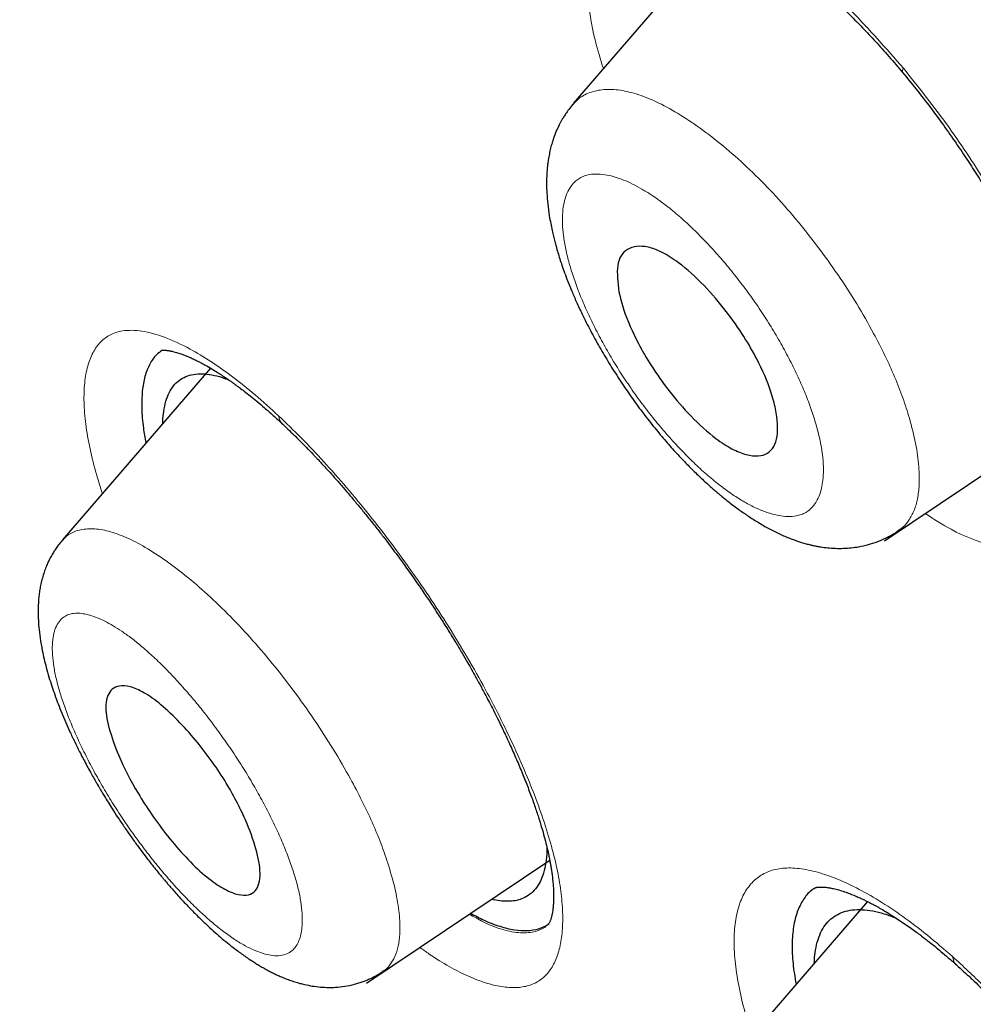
# Model space of a CAD drawing. Header units: millimetres. Extents: x 8 to 428, y 12 to 633.
# Tile 73 of 656: x 347 to 354, y 184 to 191. Entities that reach past the tile are written whole.
import ezdxf

# ---------------------------------------------------------------- set-up
doc = ezdxf.new("R2010")
doc.units = ezdxf.units.MM

msp = doc.modelspace()

# ---------------------------------------------------------------- linework, layer by layer
at = {"color": 7, "linetype": 'Continuous', "lineweight": 30}
for p, q in [((352.4255, 191.5208), (351.3716, 190.2983)), ((348.7283, 188.3716), (347.6507, 187.1216)), ((353.637, 187.1132), (354.9578, 188.0005)), ((349.8656, 183.8936), (351.1994, 184.7897)), ((353.5126, 184.4883), (352.4274, 183.2296)), ((353.2168, 184.3296), (353.2134, 184.3252))]:
    msp.add_line(p, q, dxfattribs=at)
at = {"color": 8, "linetype": 'Continuous', "lineweight": 0}
for centre, radius, start, end in [((353.8023, 190.535), 0.0337, 144.00571, 206.39122), ((349.3305, 188.0386), 0.1064, 187.67398, 225.87596), ((354.227, 184.0935), 0.0934, 184.16963, 225.92415)]:
    msp.add_arc(centre, radius, start, end, dxfattribs=at)
at = {"color": 7, "linetype": 'Continuous', "lineweight": 30}
for points, knots in [([(417.6766, 128.7948), (417.7806, 129.4811), (417.9876, 130.8469), (417.9966, 133.1271), (417.8554, 135.5008), (417.5761, 137.9598), (417.1567, 140.7382), (416.5718, 143.8502), (415.8134, 147.2951), (414.8705, 151.2028), (413.7487, 155.5681), (412.5272, 160.3679), (411.2402, 165.2199), (409.8014, 170.1842), (408.4069, 174.4418), (407.1285, 177.944), (406.0527, 180.6406), (404.8278, 183.4145), (403.4127, 186.2721), (401.8581, 189.0438), (400.1715, 191.6963), (398.3909, 194.1861), (396.428, 196.609), (394.3524, 198.9161), (392.2226, 201.0994), (389.7096, 203.5054), (386.8115, 206.0842), (383.5396, 208.7827), (380.2767, 211.3065), (377.031, 213.6727), (373.8111, 215.871), (370.6295, 217.9002), (367.4941, 219.78), (364.3962, 221.5689), (361.3096, 223.3457), (358.2319, 225.0507), (355.1791, 226.6265), (352.1771, 228.0234), (349.2495, 229.2215), (346.4081, 230.2219), (343.6678, 230.99), (341.3537, 231.4221), (339.4535, 231.565), (337.932, 231.4903), (336.5582, 231.1733), (335.3954, 230.5551), (334.4969, 229.6107), (333.8146, 228.3247), (333.3637, 226.7673), (333.2488, 225.5146), (333.1942, 224.9183)], [0, 0, 0, 0, 0.019898, 0.0396, 0.059165, 0.078622, 0.098013, 0.123341, 0.148581, 0.173731, 0.20787, 0.241963, 0.276212, 0.310625, 0.34521, 0.362609, 0.380135, 0.397811, 0.415673, 0.433756, 0.448997, 0.464412, 0.479837, 0.495071, 0.510122, 0.52503, 0.54719, 0.569189, 0.591089, 0.61295, 0.634797, 0.656567, 0.678195, 0.699628, 0.72106, 0.742688, 0.76446, 0.786303, 0.808169, 0.830066, 0.852064, 0.874225, 0.889133, 0.904185, 0.919416, 0.934846, 0.950253, 0.965505, 0.983583, 1, 1, 1, 1]), ([(415.4672, 128.7554), (415.5524, 129.304), (415.7228, 130.4002), (415.7717, 132.2072), (415.7093, 134.0952), (415.5413, 136.0586), (415.2909, 138.0772), (414.9112, 140.5354), (414.3594, 143.4585), (413.6071, 146.8606), (412.73, 150.4732), (411.7455, 154.2814), (410.7117, 158.2604), (409.6492, 162.2604), (408.5083, 166.313), (407.2427, 170.4418), (406.0457, 173.9607), (404.9795, 176.8321), (404.1089, 179.0194), (403.1515, 181.244), (402.0894, 183.5081), (400.9022, 185.8099), (399.682, 187.948), (398.4537, 189.9009), (397.2555, 191.6557), (395.9597, 193.3898), (394.4233, 195.2724), (392.6374, 197.2709), (390.6181, 199.3571), (388.4166, 201.4825), (386.0438, 203.6311), (383.509, 205.7868), (380.9644, 207.8325), (378.4202, 209.7779), (375.6719, 211.7809), (372.7287, 213.8002), (369.6036, 215.8028), (366.5074, 217.6657), (363.4341, 219.4428), (360.371, 221.2033), (357.3289, 222.8822), (354.3265, 224.4234), (351.5786, 225.692), (349.0874, 226.7151), (346.8438, 227.5332), (344.6653, 228.2114), (342.5652, 228.7298), (340.677, 229.0435), (339.0084, 229.1529), (337.5617, 229.0677), (336.3756, 228.7839), (335.4444, 228.3266), (334.7406, 227.7452), (334.1711, 227.0114), (333.6788, 226.0508), (333.3016, 224.8355), (333.0648, 223.3559), (332.9739, 221.7573), (333.0016, 220.0693), (333.1257, 218.3131), (333.3929, 215.9028), (333.8777, 212.7951), (334.6419, 208.9558), (335.5382, 205.0443), (336.5191, 201.0914), (337.5317, 197.1245), (338.5097, 193.3649), (339.4975, 189.7791), (340.5098, 186.361), (341.6309, 182.8841), (342.7286, 179.7783), (343.7654, 177.0671), (344.702, 174.7689), (345.7261, 172.4339), (346.8399, 170.0621), (347.6832, 168.4496), (348.1051, 167.6428)], [0, 0, 0, 0, 0.011709, 0.0234, 0.035079, 0.046745, 0.058401, 0.070053, 0.08835, 0.106637, 0.124908, 0.145647, 0.166375, 0.187119, 0.207887, 0.228673, 0.249479, 0.259892, 0.270315, 0.28075, 0.291198, 0.301658, 0.31213, 0.319994, 0.327864, 0.335737, 0.343609, 0.354092, 0.364563, 0.37502, 0.38755, 0.400066, 0.41258, 0.425091, 0.437599, 0.45323, 0.468841, 0.484431, 0.499999, 0.515569, 0.531166, 0.546782, 0.562408, 0.574915, 0.587424, 0.599934, 0.612454, 0.624987, 0.635443, 0.645912, 0.656393, 0.664263, 0.672136, 0.680006, 0.687871, 0.698343, 0.708803, 0.71925, 0.729685, 0.740108, 0.750521, 0.771326, 0.792113, 0.81288, 0.833624, 0.854353, 0.875091, 0.892532, 0.909986, 0.927451, 0.944927, 0.955919, 0.966921, 0.977933, 0.988958, 1, 1, 1, 1]), ([(352.092, 191.6695), (352.093, 191.6701), (352.0948, 191.6714), (352.0978, 191.6731), (352.1018, 191.6753), (352.1058, 191.6772), (352.11, 191.6791), (352.115, 191.681), (352.1208, 191.683), (352.1268, 191.6847), (352.1327, 191.6862), (352.1383, 191.6874), (352.144, 191.6884), (352.1508, 191.6895), (352.1593, 191.6905), (352.1692, 191.6913), (352.1791, 191.6918), (352.1883, 191.6919), (352.1979, 191.6919), (352.2106, 191.6914), (352.2253, 191.6904), (352.2414, 191.6886), (352.2565, 191.6866), (352.272, 191.684), (352.2903, 191.6805), (352.3134, 191.6753), (352.3382, 191.6688), (352.3611, 191.662), (352.3793, 191.6561), (352.3968, 191.6501), (352.4163, 191.6431), (352.4381, 191.6347), (352.4606, 191.6255), (352.4836, 191.6156), (352.5066, 191.6052), (352.5315, 191.5933), (352.5599, 191.5792), (352.5893, 191.5638), (352.617, 191.5486), (352.6392, 191.5361), (352.6576, 191.5254), (352.672, 191.5169), (352.6867, 191.508), (352.7036, 191.4977), (352.7241, 191.4849), (352.7469, 191.4703), (352.7746, 191.4522), (352.8085, 191.4294), (352.849, 191.4012), (352.8962, 191.3672), (352.9506, 191.3263), (353.0125, 191.2779), (353.0819, 191.2211), (353.1548, 191.1586), (353.2305, 191.0909), (353.3081, 191.0185), (353.3913, 190.9376), (353.4797, 190.8477), (353.5733, 190.7481), (353.6716, 190.6388), (353.738, 190.5603), (353.7721, 190.52)], [0, 0, 0, 0, 0.01419, 0.025544, 0.034266, 0.043856, 0.055562, 0.068106, 0.082266, 0.095203, 0.106078, 0.115829, 0.124648, 0.134351, 0.146379, 0.160595, 0.173361, 0.183237, 0.192838, 0.204427, 0.221911, 0.235819, 0.2482, 0.260658, 0.274117, 0.29135, 0.312182, 0.326976, 0.338914, 0.35007, 0.362259, 0.375491, 0.388858, 0.401156, 0.414987, 0.427671, 0.442887, 0.461352, 0.474522, 0.48636, 0.495796, 0.502822, 0.508205, 0.517943, 0.527977, 0.538406, 0.551388, 0.567811, 0.586543, 0.608379, 0.633329, 0.661404, 0.692615, 0.726974, 0.75894, 0.793235, 0.829866, 0.868844, 0.910179, 0.953889, 1, 1, 1, 1]), ([(353.772, 190.5201), (353.8088, 190.4752), (353.8809, 190.3873), (353.9838, 190.2531), (354.0796, 190.1222), (354.1683, 189.9951), (354.2501, 189.8726), (354.325, 189.7554), (354.3934, 189.644), (354.4582, 189.5341), (354.5189, 189.4268), (354.5751, 189.3229), (354.6244, 189.2277), (354.6673, 189.1415), (354.7043, 189.064), (354.7359, 188.9954), (354.7632, 188.934), (354.7863, 188.8802), (354.8055, 188.8339), (354.8222, 188.7928), (354.8386, 188.7509), (354.8565, 188.704), (354.8757, 188.6514), (354.895, 188.5962), (354.9139, 188.5391), (354.9322, 188.4809), (354.9493, 188.4232), (354.964, 188.3697), (354.9759, 188.3234), (354.9849, 188.286), (354.9917, 188.2565), (354.9972, 188.2313), (355.0026, 188.2054), (355.0086, 188.1754), (355.0157, 188.1367), (355.0232, 188.0908), (355.0303, 188.0397), (355.0355, 187.993), (355.039, 187.9509), (355.0412, 187.9137), (355.0424, 187.8788), (355.0426, 187.848), (355.0421, 187.822), (355.0412, 187.8002), (355.0398, 187.7766), (355.0374, 187.7493), (355.0335, 187.7196), (355.0286, 187.6914), (355.0227, 187.6653), (355.0162, 187.6427), (355.0108, 187.6269), (355.006, 187.6146), (355.0011, 187.6035), (354.9962, 187.5935), (354.9915, 187.5848), (354.9875, 187.5783), (354.9842, 187.5731), (354.981, 187.5686), (354.9775, 187.5638), (354.973, 187.5583), (354.9676, 187.5523), (354.9634, 187.5485), (354.9612, 187.5464)], [0, 0, 0, 0, 0.038149, 0.074687, 0.109614, 0.14292, 0.174596, 0.204631, 0.233017, 0.259748, 0.288269, 0.314624, 0.338816, 0.360851, 0.380733, 0.398468, 0.414063, 0.428722, 0.440816, 0.450833, 0.461746, 0.474682, 0.489153, 0.505159, 0.520743, 0.537546, 0.555187, 0.571211, 0.585177, 0.597088, 0.605648, 0.612829, 0.620911, 0.630762, 0.642377, 0.659977, 0.678308, 0.696948, 0.711419, 0.726069, 0.740492, 0.753401, 0.764708, 0.774421, 0.78318, 0.798713, 0.816239, 0.831523, 0.851108, 0.868466, 0.880862, 0.891494, 0.903127, 0.91497, 0.925707, 0.935953, 0.942721, 0.949762, 0.958807, 0.970204, 0.983939, 1, 1, 1, 1]), ([(351.369, 190.2918), (351.3585, 190.2792), (351.3397, 190.2565), (351.3169, 190.2241), (351.3007, 190.1988), (351.2886, 190.1785), (351.2786, 190.1604), (351.2643, 190.1331), (351.2465, 190.0948), (351.2295, 190.0504), (351.2162, 190.0094), (351.2058, 189.9714), (351.1965, 189.9298), (351.1895, 189.8901), (351.1849, 189.8563), (351.1822, 189.8314), (351.1803, 189.8094), (351.1776, 189.7712), (351.1762, 189.7156), (351.1783, 189.6424), (351.1847, 189.5645), (351.1947, 189.4906), (351.2061, 189.4261), (351.2164, 189.3762), (351.2264, 189.3326), (351.2361, 189.294), (351.2468, 189.2542), (351.2588, 189.2124), (351.273, 189.1664), (351.2891, 189.1175), (351.3084, 189.0625), (351.3321, 188.9996), (351.3609, 188.9287), (351.3954, 188.8495), (351.4402, 188.7537), (351.4956, 188.6442), (351.5616, 188.5242), (351.6316, 188.4059), (351.7053, 188.2899), (351.7821, 188.1767), (351.8616, 188.0668), (351.9428, 187.9617), (352.0238, 187.8632), (352.1028, 187.7732), (352.1784, 187.6921), (352.2503, 187.6195), (352.3072, 187.5653), (352.3494, 187.5267), (352.3771, 187.5019), (352.4021, 187.4802), (352.4248, 187.4608), (352.448, 187.4414), (352.475, 187.4194), (352.5185, 187.3849), (352.5759, 187.3417), (352.6461, 187.2928), (352.7063, 187.2544), (352.7565, 187.2248), (352.7954, 187.2032), (352.8336, 187.1833), (352.8725, 187.1644), (352.9117, 187.1468), (352.9479, 187.1319), (352.9779, 187.1206), (353.005, 187.1112), (353.0341, 187.1018), (353.0653, 187.0928), (353.0946, 187.0853), (353.1208, 187.0793), (353.1466, 187.0741), (353.1811, 187.0682), (353.226, 187.0625), (353.2811, 187.0587), (353.3384, 187.0586), (353.3951, 187.0625), (353.4558, 187.0709), (353.5192, 187.0851), (353.5692, 187.1013), (353.6012, 187.1138), (353.6193, 187.1213), (353.6414, 187.1313), (353.6685, 187.1448), (353.7006, 187.1625), (353.7227, 187.1768), (353.7346, 187.1845)], [0, 0, 0, 0, 0.0112322, 0.0201903, 0.0268676, 0.0316255, 0.036267, 0.0410379, 0.0527883, 0.0652633, 0.0737859, 0.0828601, 0.0929173, 0.1040418, 0.1116335, 0.1170991, 0.1217345, 0.1275208, 0.1447809, 0.1615186, 0.1798444, 0.2001407, 0.2132861, 0.2247609, 0.2344092, 0.2430499, 0.2509152, 0.2612219, 0.2710992, 0.2816191, 0.2937883, 0.3076054, 0.3230723, 0.340187, 0.358915, 0.384687, 0.4102084, 0.4355018, 0.4605851, 0.485475, 0.5101892, 0.5347487, 0.5586168, 0.5812239, 0.6024997, 0.6224641, 0.6411373, 0.6494969, 0.6570887, 0.6639, 0.6699288, 0.6755677, 0.6827357, 0.6916978, 0.7106378, 0.7290258, 0.7480065, 0.7586474, 0.7688647, 0.7786432, 0.7885326, 0.7989152, 0.808789, 0.8162141, 0.8219332, 0.8291299, 0.8377637, 0.8450342, 0.8508304, 0.8569685, 0.8637664, 0.8758147, 0.8892228, 0.9030404, 0.916486, 0.9292345, 0.9459719, 0.9615857, 0.9654828, 0.9695826, 0.9750251, 0.9819209, 0.9902539, 1, 1, 1, 1]), ([(351.7039, 188.9256), (351.6957, 188.9947), (351.6786, 189.138), (351.7572, 189.252), (351.8816, 189.2683), (352.0177, 189.2182), (352.1547, 189.1324), (352.3181, 188.9853), (352.4819, 188.7947), (352.611, 188.6106), (352.7266, 188.4113), (352.8054, 188.2287), (352.8576, 188.0293), (352.8684, 187.8579), (352.81, 187.7539), (352.7209, 187.7266), (352.633, 187.7368), (352.5278, 187.7792), (352.3927, 187.8655), (352.2328, 188.0095), (352.0714, 188.1968), (351.9426, 188.3791), (351.8259, 188.5783), (351.7423, 188.767), (351.7143, 188.8825), (351.7039, 188.9256)], [0, 0, 0, 0, 0.056181, 0.116445, 0.18066, 0.214408, 0.249198, 0.299954, 0.345249, 0.384969, 0.418899, 0.469884, 0.498723, 0.556789, 0.617822, 0.64968, 0.682263, 0.715789, 0.749982, 0.799809, 0.844495, 0.883849, 0.917839, 0.969381, 1, 1, 1, 1]), ([(348.3803, 188.5009), (348.365, 188.4909), (348.3276, 188.4663), (348.2848, 188.4024), (348.2498, 188.3139), (348.2304, 188.2057), (348.2267, 188.0791), (348.2353, 187.9532), (348.2521, 187.8631), (348.2588, 187.827)], [0, 0, 0, 0, 0.107499, 0.264627, 0.421988, 0.579474, 0.73696, 0.894361, 1, 1, 1, 1]), ([(348.3732, 188.5005), (348.3732, 188.5005), (348.3732, 188.5004), (348.3737, 188.5006), (348.3751, 188.5008), (348.3774, 188.5011), (348.3807, 188.5014), (348.3853, 188.5016), (348.3906, 188.5017), (348.3978, 188.5015), (348.4068, 188.5009), (348.4175, 188.4996), (348.4267, 188.4982), (348.4344, 188.4969), (348.4415, 188.4955), (348.4506, 188.4935), (348.4639, 188.4903), (348.48, 188.486), (348.4975, 188.4806), (348.5148, 188.4747), (348.5344, 188.4676), (348.5592, 188.4578), (348.5872, 188.4457), (348.6158, 188.4324), (348.6418, 188.4195), (348.6663, 188.4067), (348.6983, 188.3893), (348.7397, 188.3653), (348.78, 188.3404), (348.8092, 188.3214), (348.8258, 188.3104), (348.841, 188.3002), (348.8549, 188.2906), (348.8697, 188.2804), (348.8879, 188.2676), (348.9117, 188.2505), (348.9415, 188.2285), (348.9775, 188.2012), (349.02, 188.1679), (349.0691, 188.128), (349.125, 188.0808), (349.1879, 188.0256), (349.2327, 187.9842), (349.2562, 187.9624)], [0, 0, 0, 0, 0.002799, 0.016711, 0.037272, 0.061082, 0.082941, 0.102349, 0.121358, 0.140576, 0.16722, 0.191558, 0.212283, 0.222523, 0.23414, 0.249081, 0.267365, 0.295947, 0.320491, 0.3412, 0.364811, 0.393264, 0.428614, 0.459511, 0.485918, 0.509603, 0.533288, 0.579884, 0.627315, 0.643002, 0.657692, 0.670887, 0.682584, 0.693618, 0.708661, 0.72844, 0.752959, 0.782224, 0.81624, 0.855015, 0.898557, 0.946878, 1, 1, 1, 1]), ([(348.3818, 187.9696), (348.3818, 187.9754), (348.3819, 188.0065), (348.3886, 188.0611), (348.4031, 188.131), (348.4274, 188.1936), (348.4598, 188.2447), (348.5004, 188.2841), (348.549, 188.3117), (348.6051, 188.3276), (348.6682, 188.3319), (348.7385, 188.3238), (348.8035, 188.3083), (348.8471, 188.2912), (348.863, 188.285)], [0, 0, 0, 0, 0.018194, 0.096932, 0.192888, 0.287526, 0.381434, 0.475216, 0.569476, 0.663628, 0.757388, 0.851336, 0.94605, 1, 1, 1, 1]), ([(349.2564, 187.9622), (349.2725, 187.947), (349.3028, 187.9184), (349.3456, 187.8766), (349.3825, 187.8399), (349.4136, 187.8084), (349.4388, 187.7826), (349.4577, 187.763), (349.4706, 187.7495), (349.4788, 187.7409), (349.4848, 187.7346), (349.4906, 187.7284), (349.4973, 187.7213), (349.5091, 187.7088), (349.5273, 187.6894), (349.5554, 187.659), (349.5911, 187.62), (349.635, 187.571), (349.6826, 187.5169), (349.7332, 187.4582), (349.7854, 187.3964), (349.8396, 187.3307), (349.8941, 187.2633), (349.9476, 187.1956), (350.0098, 187.1152), (350.08, 187.0219), (350.1575, 186.9157), (350.2286, 186.8151), (350.2934, 186.7205), (350.3524, 186.632), (350.4091, 186.5445), (350.4634, 186.4584), (350.514, 186.3757), (350.5595, 186.2994), (350.5986, 186.2322), (350.6305, 186.1763), (350.6558, 186.131), (350.6756, 186.0953), (350.6935, 186.0625), (350.7126, 186.0271), (350.7353, 185.9844), (350.7614, 185.9345), (350.7902, 185.8785), (350.8209, 185.8172), (350.8566, 185.744), (350.8971, 185.6583), (350.9418, 185.5596), (350.9858, 185.4571), (351.0275, 185.3544), (351.0647, 185.2564), (351.0971, 185.1651), (351.124, 185.0829), (351.1462, 185.0095), (351.1642, 184.9443), (351.1788, 184.8866), (351.1894, 184.8396), (351.1971, 184.8023), (351.2026, 184.7733), (351.2073, 184.7465), (351.212, 184.7175), (351.2168, 184.684), (351.2215, 184.6451), (351.2251, 184.6059), (351.2272, 184.5683), (351.228, 184.5384), (351.228, 184.5116), (351.2275, 184.4908), (351.2266, 184.4726), (351.2254, 184.4574), (351.2241, 184.4434), (351.2224, 184.4288), (351.2203, 184.4139), (351.2179, 184.4007), (351.2158, 184.3905), (351.2141, 184.3827), (351.2124, 184.3761), (351.2105, 184.3689), (351.2081, 184.3609), (351.2052, 184.3524), (351.2016, 184.3429), (351.1977, 184.3343), (351.195, 184.3293), (351.1936, 184.3269), (351.1929, 184.3257), (351.1922, 184.3247), (351.1916, 184.3238), (351.1911, 184.3229), (351.1905, 184.3221), (351.19, 184.3213), (351.1896, 184.3209), (351.1893, 184.3207)], [0, 0, 0, 0, 0.013977, 0.026255, 0.03683, 0.045695, 0.052847, 0.058282, 0.061827, 0.06385, 0.065255, 0.066899, 0.068784, 0.070909, 0.076868, 0.084164, 0.094594, 0.10692, 0.121143, 0.134698, 0.149619, 0.165277, 0.180755, 0.196042, 0.211137, 0.234466, 0.257319, 0.279694, 0.298389, 0.316743, 0.334758, 0.352441, 0.369708, 0.385375, 0.399063, 0.410768, 0.419569, 0.426773, 0.432646, 0.4397, 0.448559, 0.458952, 0.470574, 0.483333, 0.497226, 0.516541, 0.537674, 0.560582, 0.58341, 0.606048, 0.627385, 0.647426, 0.665357, 0.682123, 0.697647, 0.711413, 0.720945, 0.729351, 0.736768, 0.745128, 0.755264, 0.767032, 0.780185, 0.794633, 0.810355, 0.819701, 0.829171, 0.837518, 0.844575, 0.850928, 0.858769, 0.868294, 0.876504, 0.883068, 0.888054, 0.892812, 0.8979, 0.905279, 0.913793, 0.922987, 0.937175, 0.94971, 0.952655, 0.955527, 0.95921, 0.964397, 0.971079, 0.979248, 0.988891, 1, 1, 1, 1]), ([(347.6485, 187.1157), (347.6391, 187.1043), (347.6221, 187.0839), (347.6016, 187.0548), (347.5869, 187.0321), (347.576, 187.0138), (347.5667, 186.9972), (347.5557, 186.9762), (347.5427, 186.9491), (347.5282, 186.9145), (347.5139, 186.8742), (347.5016, 186.8318), (347.4919, 186.7894), (347.4848, 186.7492), (347.4797, 186.7101), (347.476, 186.6681), (347.4733, 186.6087), (347.4746, 186.5409), (347.481, 186.4611), (347.4905, 186.3899), (347.5034, 186.3182), (347.5174, 186.2538), (347.5336, 186.1894), (347.5521, 186.1239), (347.5731, 186.0571), (347.5954, 185.9921), (347.6198, 185.9262), (347.6462, 185.8594), (347.6747, 185.792), (347.7059, 185.7221), (347.7413, 185.6471), (347.7749, 185.5798), (347.8049, 185.5219), (347.8292, 185.4763), (347.8533, 185.4324), (347.8759, 185.3919), (347.8954, 185.3579), (347.9112, 185.3309), (347.9232, 185.3105), (347.9343, 185.2918), (347.9477, 185.2694), (347.9668, 185.2381), (347.9924, 185.1968), (348.0254, 185.1449), (348.0652, 185.084), (348.1097, 185.0182), (348.1562, 184.9516), (348.2011, 184.8895), (348.243, 184.8335), (348.2803, 184.7848), (348.3131, 184.7432), (348.3409, 184.7086), (348.3638, 184.6807), (348.3816, 184.6592), (348.3958, 184.6424), (348.4103, 184.6254), (348.4287, 184.6038), (348.4537, 184.5751), (348.4853, 184.5396), (348.5316, 184.4889), (348.5886, 184.4289), (348.6523, 184.3653), (348.7105, 184.3099), (348.7643, 184.2611), (348.815, 184.2173), (348.8669, 184.1746), (348.9249, 184.1294), (348.9786, 184.0906), (349.0225, 184.061), (349.053, 184.0413), (349.0818, 184.0236), (349.1117, 184.006), (349.1433, 183.9884), (349.1746, 183.9721), (349.2028, 183.9583), (349.2324, 183.9447), (349.2657, 183.9306), (349.3037, 183.916), (349.3425, 183.903), (349.3796, 183.8921), (349.4218, 183.8816), (349.4712, 183.8719), (349.5302, 183.8645), (349.5924, 183.8615), (349.6575, 183.8638), (349.726, 183.8726), (349.7823, 183.8857), (349.8257, 183.8994), (349.857, 183.9109), (349.8931, 183.9263), (349.9362, 183.9479), (349.9659, 183.9668), (349.9822, 183.9772)], [0, 0, 0, 0, 0.010004, 0.017976, 0.023907, 0.028148, 0.032396, 0.036875, 0.044468, 0.053184, 0.062789, 0.073809, 0.0843, 0.093818, 0.103335, 0.113258, 0.124839, 0.147856, 0.163581, 0.183776, 0.200954, 0.215711, 0.230189, 0.246867, 0.261722, 0.276478, 0.291317, 0.306182, 0.320979, 0.335806, 0.351897, 0.369639, 0.379128, 0.38903, 0.39885, 0.40725, 0.414888, 0.420661, 0.424572, 0.427935, 0.432731, 0.438979, 0.448208, 0.45946, 0.472737, 0.488047, 0.502909, 0.517315, 0.530218, 0.541612, 0.551495, 0.559861, 0.566698, 0.571999, 0.575764, 0.579311, 0.584722, 0.592025, 0.601224, 0.612318, 0.632289, 0.650655, 0.667413, 0.682652, 0.697176, 0.711189, 0.727554, 0.746846, 0.757059, 0.765188, 0.772923, 0.781277, 0.7902, 0.79912, 0.807243, 0.813711, 0.823019, 0.833707, 0.843851, 0.853428, 0.862316, 0.876122, 0.890522, 0.90549, 0.920809, 0.936667, 0.953546, 0.960543, 0.967668, 0.976163, 0.986962, 1, 1, 1, 1]), ([(347.9896, 185.7548), (347.9829, 185.7846), (347.9689, 185.8466), (347.9644, 185.9546), (347.9957, 186.0312), (348.0655, 186.0617), (348.1429, 186.056), (348.2444, 186.0134), (348.3682, 185.9255), (348.5037, 185.7972), (348.637, 185.6468), (348.756, 185.489), (348.8562, 185.3337), (348.9356, 185.1879), (349.0123, 185.0217), (349.063, 184.8737), (349.0879, 184.7521), (349.0946, 184.6383), (349.0644, 184.5575), (348.9919, 184.5289), (348.9115, 184.5394), (348.8083, 184.5868), (348.686, 184.6752), (348.5516, 184.8044), (348.4191, 184.9585), (348.3015, 185.1179), (348.1752, 185.3153), (348.056, 185.5418), (348.0103, 185.6883), (347.9896, 185.7548)], [0, 0, 0, 0, 0.023811, 0.04967, 0.10763, 0.139792, 0.174215, 0.210578, 0.249158, 0.289168, 0.326709, 0.361631, 0.394255, 0.424279, 0.451974, 0.499832, 0.524863, 0.551862, 0.610755, 0.642961, 0.677046, 0.713032, 0.750704, 0.790664, 0.828257, 0.863315, 0.895677, 0.952671, 1, 1, 1, 1]), ([(351.1783, 184.8872), (351.1785, 184.8762), (351.1793, 184.8333), (351.1716, 184.7686), (351.1557, 184.6937), (351.1309, 184.6305), (351.0979, 184.5786), (351.0566, 184.5382), (351.0102, 184.5111), (350.9604, 184.495), (350.9088, 184.4882), (350.8521, 184.4903), (350.8076, 184.4962), (350.7808, 184.5038), (350.776, 184.5052)], [0, 0, 0, 0, 0.0357768, 0.1386259, 0.2412691, 0.3426458, 0.4433902, 0.5441482, 0.6455659, 0.7296327, 0.8133775, 0.8971747, 0.9813972, 1, 1, 1, 1]), ([(353.1336, 184.5854), (353.1238, 184.5798), (353.0885, 184.5597), (353.0439, 184.5024), (352.9999, 184.4152), (352.9729, 184.3074), (352.9626, 184.1813), (352.9676, 184.0419), (352.9851, 183.937), (352.9935, 183.8862)], [0, 0, 0, 0, 0.060353, 0.218096, 0.376089, 0.534284, 0.692622, 0.851071, 1, 1, 1, 1]), ([(353.127, 184.5847), (353.1278, 184.5852), (353.1292, 184.5861), (353.1309, 184.587), (353.1324, 184.5876), (353.1335, 184.588), (353.135, 184.5886), (353.1373, 184.5893), (353.1403, 184.5901), (353.1433, 184.5908), (353.147, 184.5914), (353.1525, 184.5923), (353.1594, 184.5929), (353.1669, 184.5934), (353.1743, 184.5935), (353.1811, 184.5934), (353.188, 184.5932), (353.2018, 184.5924), (353.2219, 184.5903), (353.2518, 184.5852), (353.2861, 184.5775), (353.3252, 184.5663), (353.3729, 184.5501), (353.418, 184.5323), (353.4576, 184.5147), (353.4837, 184.5025), (353.5071, 184.4911), (353.5293, 184.4799), (353.5516, 184.4683), (353.5789, 184.4535), (353.613, 184.4343), (353.6562, 184.4088), (353.7017, 184.3806), (353.7475, 184.3507), (353.791, 184.3212), (353.8327, 184.2919), (353.8656, 184.268), (353.8902, 184.2497), (353.9102, 184.2346), (353.9351, 184.2156), (353.9667, 184.1909), (354.0054, 184.16), (354.0512, 184.1223), (354.1043, 184.0774), (354.1424, 184.0437), (354.1626, 184.0259)], [0, 0, 0, 0, 0.026035, 0.048135, 0.066275, 0.080734, 0.09403, 0.111637, 0.127705, 0.141632, 0.154156, 0.170756, 0.191825, 0.209777, 0.22445, 0.237134, 0.248377, 0.26076, 0.303773, 0.333248, 0.373821, 0.415244, 0.453681, 0.505892, 0.530576, 0.551216, 0.568349, 0.585044, 0.601773, 0.618536, 0.645422, 0.675791, 0.709909, 0.739413, 0.76848, 0.796355, 0.820875, 0.831824, 0.843376, 0.858974, 0.878765, 0.902753, 0.930947, 0.963357, 1, 1, 1, 1]), ([(350.623, 184.4025), (350.6567, 184.3846), (350.732, 184.3447), (350.8389, 184.3045), (350.9438, 184.2787), (351.0376, 184.2725), (351.1189, 184.2877), (351.1713, 184.3067), (351.1923, 184.3263), (351.1944, 184.3282)], [0, 0, 0, 0, 0.138419, 0.309661, 0.478173, 0.64546, 0.813064, 0.981814, 1, 1, 1, 1]), ([(353.1264, 184.0404), (353.1266, 184.0482), (353.1272, 184.0816), (353.1352, 184.1391), (353.1517, 184.2108), (353.1784, 184.2758), (353.2135, 184.3296), (353.2572, 184.3721), (353.3093, 184.403), (353.3691, 184.4227), (353.4363, 184.4307), (353.5107, 184.4271), (353.5925, 184.4113), (353.6639, 184.3908), (353.7098, 184.3717), (353.7241, 184.3658)], [0, 0, 0, 0, 0.021911, 0.094027, 0.182035, 0.268798, 0.354851, 0.440742, 0.527022, 0.613396, 0.699358, 0.785443, 0.872182, 0.960097, 1, 1, 1, 1]), ([(354.162, 184.0265), (354.1966, 183.995), (354.2649, 183.933), (354.3668, 183.8341), (354.4658, 183.7338), (354.5618, 183.6322), (354.6544, 183.5302), (354.7434, 183.4284), (354.8286, 183.3273), (354.9183, 183.2172), (355.0113, 183.0987), (355.1061, 182.9726), (355.1937, 182.8513), (355.274, 182.7354), (355.3473, 182.6254), (355.4138, 182.5218), (355.4737, 182.4247), (355.5282, 182.3334), (355.5782, 182.2468), (355.6247, 182.1636), (355.6679, 182.0836), (355.7144, 181.9947), (355.7627, 181.8985), (355.8112, 181.7968), (355.8539, 181.7026), (355.8862, 181.6277), (355.911, 181.5677), (355.9307, 181.5187), (355.9511, 181.4656), (355.9722, 181.4088), (355.9933, 181.3485), (356.0143, 181.2851), (356.034, 181.2212), (356.0504, 181.163), (356.0631, 181.1139), (356.0726, 181.0741), (356.0805, 181.0387), (356.0874, 181.0045), (356.0934, 180.9718), (356.0986, 180.9398), (356.1032, 180.9083), (356.1072, 180.8758), (356.1103, 180.8453), (356.1128, 180.8135), (356.1147, 180.7766), (356.1152, 180.7356), (356.1138, 180.6954), (356.1108, 180.6586), (356.1062, 180.626), (356.1007, 180.5991), (356.0959, 180.5805), (356.0913, 180.566), (356.0873, 180.555), (356.083, 180.5447), (356.0792, 180.5369), (356.0761, 180.5313), (356.0739, 180.5275), (356.0718, 180.524), (356.0697, 180.521), (356.0673, 180.5178), (356.0646, 180.5145), (356.0624, 180.5125), (356.0613, 180.5113)], [0, 0, 0, 0, 0.028805, 0.056832, 0.084071, 0.110512, 0.136143, 0.160952, 0.184933, 0.208077, 0.237627, 0.26568, 0.292237, 0.317304, 0.340888, 0.363002, 0.383663, 0.402895, 0.421279, 0.439079, 0.456291, 0.472912, 0.496725, 0.51919, 0.540301, 0.560082, 0.570461, 0.581953, 0.594553, 0.608254, 0.62305, 0.638935, 0.655899, 0.672222, 0.684955, 0.695909, 0.705548, 0.715574, 0.726191, 0.735408, 0.745567, 0.756665, 0.767777, 0.777049, 0.790536, 0.809158, 0.826573, 0.842782, 0.863282, 0.878183, 0.893093, 0.903257, 0.912829, 0.924005, 0.93625, 0.94303, 0.949459, 0.955552, 0.962972, 0.972866, 0.985216, 1, 1, 1, 1])]:
    msp.add_open_spline(points, degree=3, knots=knots, dxfattribs=at)
at = {"color": 8, "linetype": 'Continuous', "lineweight": 0}
for points, knots in [([(344.1528, 176.4205), (343.8007, 177.305), (343.0678, 179.1462), (341.9778, 182.1789), (340.8651, 185.528), (339.7815, 189.1108), (338.6695, 193.0848), (337.5341, 197.4403), (336.308, 202.2237), (335.1511, 206.972), (334.1574, 211.6286), (333.539, 215.3871), (333.2176, 218.2852), (333.0986, 220.3777), (333.1353, 222.3508), (333.3706, 224.1609), (333.8287, 225.6629), (334.5038, 226.8378), (335.3628, 227.6952), (336.4503, 228.2769), (337.7435, 228.5837), (339.189, 228.6675), (341.0155, 228.5438), (343.2556, 228.1436), (345.9153, 227.4099), (348.6665, 226.4562), (351.808, 225.1786), (355.3736, 223.5011), (359.3713, 221.3567), (362.082, 219.7991), (363.4409, 219.0183)], [0, 0, 0, 0, 0.027949, 0.05818, 0.097956, 0.137935, 0.17806, 0.232808, 0.287532, 0.342233, 0.396915, 0.451672, 0.479202, 0.506817, 0.534389, 0.561878, 0.58949, 0.612546, 0.635502, 0.658547, 0.681625, 0.704617, 0.727598, 0.762114, 0.796453, 0.830404, 0.864205, 0.909256, 0.95451, 1, 1, 1, 1]), ([(351.5905, 190.5523), (351.5695, 190.6199), (351.5022, 190.8374), (351.4667, 191.1503), (351.4859, 191.4709), (351.5919, 191.6963), (351.7707, 191.8234), (352.0133, 191.8503), (352.3102, 191.7759), (352.6518, 191.5972), (353.0203, 191.3259), (353.4023, 190.98), (353.6507, 190.6966), (353.775, 190.5549)], [0, 0, 0, 0, 0.043182, 0.138878, 0.234872, 0.330802, 0.426456, 0.521986, 0.617371, 0.712754, 0.808372, 0.90416, 1, 1, 1, 1]), ([(353.775, 190.5549), (353.8813, 190.4215), (354.0941, 190.1545), (354.3814, 189.7195), (354.6343, 189.2782), (354.8195, 188.8894), (354.9458, 188.5633), (355.0285, 188.2969), (355.0947, 188.0058), (355.1262, 187.7071), (355.1001, 187.4294), (355.0095, 187.2235), (354.8606, 187.0936), (354.6599, 187.0412), (354.4122, 187.0734), (354.1662, 187.164), (353.9972, 187.2715), (353.9332, 187.3122)], [0, 0, 0, 0, 0.073397, 0.146954, 0.220509, 0.293847, 0.342726, 0.391706, 0.44077, 0.514324, 0.587714, 0.66102, 0.734467, 0.808029, 0.881655, 0.955212, 1, 1, 1, 1]), ([(351.37, 190.2899), (351.3814, 190.303), (351.4148, 190.3413), (351.4885, 190.3805), (351.5917, 190.4034), (351.7114, 190.3985), (351.8453, 190.3663), (351.9924, 190.3053), (352.1501, 190.2177), (352.3156, 190.1058), (352.4855, 189.9719), (352.6569, 189.8184), (352.8265, 189.647), (352.9917, 189.4598), (353.1501, 189.2605), (353.2996, 189.0524), (353.4375, 188.839), (353.5509, 188.6416), (353.6419, 188.4636), (353.713, 188.3062), (353.7733, 188.1528), (353.8035, 188.0559), (353.8186, 188.0075)], [0, 0, 0, 0, 0.0280889, 0.0821852, 0.1362007, 0.1900027, 0.2434861, 0.2969503, 0.3507781, 0.4048496, 0.4589812, 0.5129857, 0.5667318, 0.6204021, 0.6742806, 0.7283459, 0.7825344, 0.8367904, 0.8775368, 0.9183344, 0.9591513, 1, 1, 1, 1]), ([(353.1436, 187.9453), (353.1327, 187.9819), (353.1109, 188.0549), (353.0676, 188.1704), (353.0167, 188.2895), (352.958, 188.4115), (352.8928, 188.5345), (352.8218, 188.6566), (352.7453, 188.7771), (352.6639, 188.8952), (352.5786, 189.0099), (352.4901, 189.1199), (352.3989, 189.2249), (352.3057, 189.3239), (352.212, 189.4156), (352.1191, 189.4984), (352.0278, 189.5714), (351.9447, 189.6301), (351.8696, 189.6765), (351.8023, 189.7123), (351.7375, 189.7413), (351.6756, 189.7631), (351.6121, 189.7788), (351.5486, 189.7861), (351.4941, 189.7823), (351.4517, 189.7709), (351.419, 189.7558), (351.385, 189.7317), (351.3521, 189.6957), (351.3235, 189.644), (351.3038, 189.5814), (351.293, 189.5085), (351.2909, 189.4266), (351.2982, 189.3363), (351.3148, 189.2385), (351.3407, 189.1336), (351.3751, 189.0231), (351.4178, 188.9078), (351.4688, 188.7886), (351.5274, 188.6663), (351.5925, 188.5429), (351.6634, 188.4204), (351.7395, 188.2999), (351.8206, 188.1817), (351.9057, 188.0668), (351.9939, 187.9564), (352.0848, 187.8513), (352.1776, 187.7522), (352.271, 187.6602), (352.3638, 187.5772), (352.4551, 187.5039), (352.5444, 187.4407), (352.6308, 187.3878), (352.7136, 187.3459), (352.7923, 187.3154), (352.8663, 187.2963), (352.9346, 187.2887), (352.989, 187.2928), (353.0315, 187.3044), (353.0644, 187.3198), (353.0957, 187.3418), (353.1244, 187.3719), (353.1493, 187.4113), (353.1689, 187.4576), (353.1828, 187.5103), (353.1918, 187.5744), (353.1941, 187.651), (353.187, 187.7418), (353.1711, 187.8394), (353.1528, 187.91), (353.1436, 187.9453)], [0, 0, 0, 0, 0.015626, 0.031171, 0.046784, 0.062615, 0.078383, 0.093945, 0.109452, 0.12506, 0.140643, 0.156152, 0.171733, 0.187532, 0.203309, 0.218868, 0.234361, 0.249943, 0.262285, 0.274803, 0.28743, 0.299927, 0.312403, 0.328313, 0.34392, 0.354235, 0.364532, 0.374859, 0.390499, 0.406029, 0.4216, 0.437362, 0.45317, 0.46875, 0.48426, 0.499861, 0.515497, 0.531047, 0.546665, 0.562501, 0.57835, 0.593939, 0.609423, 0.624959, 0.6406, 0.656133, 0.671704, 0.687458, 0.70325, 0.718825, 0.734336, 0.749935, 0.765533, 0.78105, 0.796635, 0.812435, 0.82825, 0.843823, 0.854149, 0.864486, 0.874879, 0.887224, 0.899753, 0.912386, 0.92488, 0.937363, 0.953286, 0.968926, 0.984443, 1, 1, 1, 1]), ([(347.942, 187.4594), (347.9277, 187.503), (347.8904, 187.6171), (347.8496, 187.7862), (347.8184, 187.9651), (347.8057, 188.1257), (347.8103, 188.2671), (347.8322, 188.3881), (347.871, 188.4877), (347.9265, 188.5646), (347.9985, 188.6178), (348.0965, 188.649), (348.2266, 188.6469), (348.3921, 188.602), (348.5625, 188.5233), (348.7298, 188.4233), (348.8885, 188.3115), (349.0537, 188.1805), (349.168, 188.0764), (349.2251, 188.0243)], [0, 0, 0, 0, 0.035071, 0.091896, 0.148765, 0.205605, 0.262434, 0.319238, 0.375985, 0.43265, 0.489227, 0.545752, 0.621198, 0.696867, 0.772686, 0.82959, 0.886454, 0.943252, 1, 1, 1, 1]), ([(349.2251, 188.0243), (349.2795, 187.972), (349.3886, 187.8672), (349.5545, 187.6911), (349.7206, 187.5034), (349.8853, 187.3042), (350.0473, 187.0957), (350.2049, 186.8798), (350.3566, 186.6581), (350.5009, 186.4323), (350.6362, 186.2046), (350.7618, 185.9768), (350.8767, 185.7512), (350.9798, 185.5297), (351.0701, 185.3146), (351.1466, 185.108), (351.2083, 184.912), (351.254, 184.7289), (351.283, 184.5603), (351.2962, 184.4071), (351.2936, 184.2702), (351.2754, 184.1509), (351.2417, 184.0503), (351.1927, 183.9695), (351.1286, 183.9097), (351.0494, 183.8723), (350.956, 183.8576), (350.8501, 183.8646), (350.7328, 183.893), (350.6052, 183.9421), (350.4681, 184.0126), (350.3505, 184.0832), (350.2766, 184.1373), (350.2535, 184.1542)], [0, 0, 0, 0, 0.032786, 0.06563, 0.098515, 0.131413, 0.164295, 0.197137, 0.229933, 0.262696, 0.295486, 0.32833, 0.36121, 0.394094, 0.426948, 0.459746, 0.492475, 0.525152, 0.557843, 0.590594, 0.623401, 0.656249, 0.689116, 0.721986, 0.754857, 0.787749, 0.820647, 0.853528, 0.886408, 0.91929, 0.952172, 0.98505, 1, 1, 1, 1]), ([(353.8186, 188.0075), (353.8352, 187.945), (353.8684, 187.8202), (353.8908, 187.6526), (353.8927, 187.5153), (353.8775, 187.407), (353.8512, 187.3228), (353.8106, 187.2547), (353.7717, 187.208), (353.7411, 187.1918), (353.7325, 187.1872)], [0, 0, 0, 0, 0.159786, 0.319342, 0.478298, 0.596988, 0.715359, 0.834274, 0.953761, 1, 1, 1, 1]), ([(347.6497, 187.1136), (347.658, 187.1237), (347.6855, 187.1569), (347.7498, 187.1892), (347.8437, 187.2059), (347.9544, 187.1947), (348.079, 187.1567), (348.217, 187.0906), (348.3663, 186.9981), (348.5242, 186.8818), (348.6875, 186.7438), (348.8532, 186.5865), (349.0186, 186.4122), (349.1808, 186.2225), (349.3376, 186.0211), (349.4866, 185.8112), (349.6253, 185.5967), (349.7405, 185.3989), (349.834, 185.2209), (349.908, 185.064), (349.9715, 184.9116), (350.0042, 184.8158), (350.0206, 184.7679)], [0, 0, 0, 0, 0.0237592, 0.0779794, 0.1321519, 0.1861392, 0.2398196, 0.2933869, 0.3473204, 0.4015292, 0.4558418, 0.5100778, 0.5641056, 0.6180402, 0.6722056, 0.7265879, 0.7811169, 0.8357252, 0.8767352, 0.9177997, 0.9588835, 1, 1, 1, 1]), ([(349.3332, 184.7043), (349.3211, 184.7402), (349.2969, 184.8119), (349.2506, 184.9261), (349.1972, 185.0444), (349.1366, 185.166), (349.0702, 185.2888), (348.9986, 185.4112), (348.9222, 185.5324), (348.8416, 185.6516), (348.7578, 185.7677), (348.6717, 185.8794), (348.5833, 185.9865), (348.4937, 186.088), (348.4042, 186.1826), (348.3161, 186.2684), (348.23, 186.3449), (348.1522, 186.4071), (348.0823, 186.4571), (348.02, 186.4964), (347.9603, 186.5291), (347.9038, 186.5548), (347.8505, 186.5733), (347.8008, 186.5845), (347.7554, 186.5881), (347.715, 186.5838), (347.6797, 186.5717), (347.6468, 186.5499), (347.618, 186.5167), (347.5954, 186.4698), (347.5813, 186.4117), (347.5759, 186.3429), (347.5789, 186.2647), (347.5908, 186.1777), (347.6117, 186.0825), (347.6413, 185.9799), (347.679, 185.871), (347.7245, 185.7571), (347.7777, 185.6385), (347.838, 185.5165), (347.9042, 185.3931), (347.9755, 185.2702), (348.0513, 185.1488), (348.1314, 185.0294), (348.2148, 184.913), (348.3007, 184.8008), (348.3885, 184.6936), (348.4777, 184.592), (348.567, 184.4974), (348.655, 184.4114), (348.7412, 184.3346), (348.825, 184.2676), (348.9057, 184.2106), (348.9825, 184.1644), (349.0548, 184.1293), (349.1224, 184.1054), (349.1842, 184.0927), (349.239, 184.0924), (349.2861, 184.1043), (349.3226, 184.1268), (349.3503, 184.1571), (349.3704, 184.1927), (349.3854, 184.2353), (349.3949, 184.2845), (349.3993, 184.3451), (349.3968, 184.4182), (349.3849, 184.5057), (349.3646, 184.6006), (349.3437, 184.6697), (349.3332, 184.7043)], [0, 0, 0, 0, 0.015616, 0.03116, 0.046784, 0.06264, 0.078378, 0.093928, 0.109443, 0.12508, 0.140631, 0.156129, 0.171717, 0.18754, 0.203308, 0.218864, 0.234358, 0.249939, 0.262294, 0.274813, 0.287437, 0.299932, 0.3124, 0.325169, 0.337722, 0.350136, 0.36249, 0.374868, 0.390529, 0.406068, 0.421634, 0.43738, 0.453188, 0.468766, 0.484274, 0.49988, 0.515499, 0.531038, 0.546658, 0.562511, 0.57834, 0.593921, 0.609411, 0.624968, 0.640587, 0.656112, 0.671686, 0.687455, 0.703212, 0.718775, 0.734294, 0.749917, 0.765517, 0.781036, 0.796618, 0.812408, 0.828243, 0.843822, 0.859302, 0.874843, 0.887206, 0.899735, 0.912364, 0.924858, 0.937333, 0.953278, 0.968928, 0.984447, 1, 1, 1, 1]), ([(350.0206, 184.7679), (350.0389, 184.7063), (350.0756, 184.5833), (350.104, 184.4194), (350.1119, 184.2862), (350.1026, 184.1821), (350.082, 184.1021), (350.0472, 184.0387), (350.014, 183.9965), (349.9871, 183.9831), (349.9804, 183.9797)], [0, 0, 0, 0, 0.1609374, 0.3216777, 0.4818015, 0.6013062, 0.7202859, 0.8396088, 0.9594559, 1, 1, 1, 1]), ([(352.6736, 183.5151), (352.6555, 183.5711), (352.6145, 183.6978), (352.5731, 183.8788), (352.5466, 184.0578), (352.5397, 184.2183), (352.5516, 184.3594), (352.582, 184.4798), (352.6306, 184.5785), (352.697, 184.6544), (352.7808, 184.7062), (352.8818, 184.7327), (352.9992, 184.7333), (353.1309, 184.7093), (353.2755, 184.6615), (353.4312, 184.5905), (353.5964, 184.4972), (353.7697, 184.3818), (353.9491, 184.2469), (354.0722, 184.1401), (354.1338, 184.0867)], [0, 0, 0, 0, 0.044613, 0.100997, 0.157419, 0.21375, 0.270022, 0.326232, 0.382365, 0.43841, 0.494378, 0.550322, 0.606335, 0.662458, 0.718681, 0.774965, 0.831264, 0.887535, 0.943769, 1, 1, 1, 1]), ([(350.6139, 184.3964), (350.6468, 184.3771), (350.734, 184.326), (350.8599, 184.2795), (350.9905, 184.2537), (351.0911, 184.2646), (351.1564, 184.2909), (351.1822, 184.3172), (351.1902, 184.3253)], [0, 0, 0, 0, 0.129628, 0.343197, 0.556485, 0.769307, 0.928785, 1, 1, 1, 1]), ([(354.1338, 184.0867), (354.2093, 184.017), (354.3604, 183.8774), (354.5884, 183.6377), (354.8131, 183.3808), (355.0312, 183.1082), (355.2389, 182.8247), (355.4328, 182.5339), (355.6092, 182.2404), (355.7666, 181.9486), (355.9028, 181.663), (356.0155, 181.3881), (356.1025, 181.1287), (356.1611, 180.8896), (356.1899, 180.675), (356.1906, 180.4865), (356.1632, 180.3267), (356.1083, 180.1981), (356.0262, 180.1033), (355.9172, 180.0454), (355.7829, 180.0257), (355.627, 180.0422), (355.4519, 180.0951), (355.265, 180.1784), (355.1308, 180.2612), (355.0657, 180.3014)], [0, 0, 0, 0, 0.043511, 0.087132, 0.130801, 0.174443, 0.217997, 0.261454, 0.304949, 0.348557, 0.392213, 0.435834, 0.479357, 0.522775, 0.566211, 0.609745, 0.653348, 0.696973, 0.740594, 0.784234, 0.827896, 0.871547, 0.915199, 0.95884, 1, 1, 1, 1])]:
    msp.add_open_spline(points, degree=3, knots=knots, dxfattribs=at)

doc.saveas('drawing.dxf')
